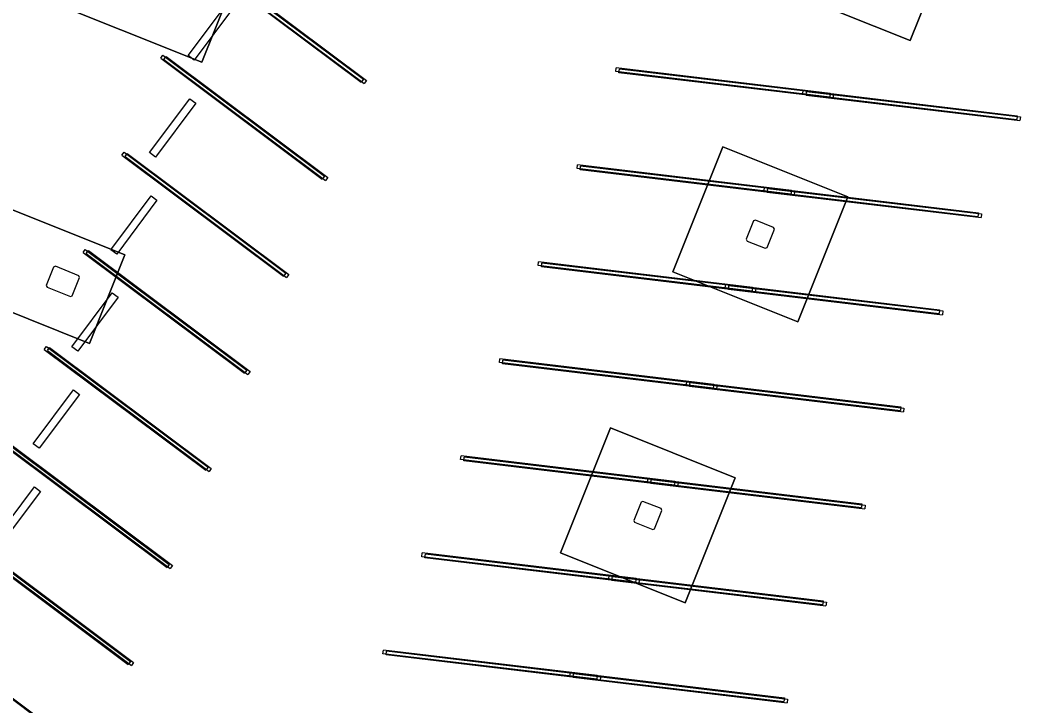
# Model space of a CAD drawing. Extents: x 468143 to 491361, y 1438528 to 1468730.
# Drawn here: x 488709.9 to 488799.2, y 1467019.1 to 1467080.3 of the extents above; entities that cross this region are included whole.
import ezdxf

# ---------------------------------------------------------------- set-up
doc = ezdxf.new("R2010")
doc.units = 0
doc.layers.add('Default', color=7, linetype='Continuous')
doc.layers.add('Xreference_dp', color=7, linetype='Continuous')

# ---------------------------------------------------------------- blocks, each defined once
blk = doc.blocks.new('Footing-Rectangular - F1-181549-FOUNDATION PLAN_1')
at = {"layer": 'Default'}
for p, q in [((72, 72), (-72, 72)), ((-72, 72), (-72, -72)), ((-72, -72), (-72, 72)), ((-72, 72), (72, 72)), ((72, -72), (72, 72)), ((72, 72), (72, -72)), ((-72, -72), (72, -72)), ((72, -72), (-72, -72))]:
    blk.add_line(p, q, dxfattribs=at)
blk = doc.blocks.new('Footing-Rectangular - F5-183379-FOUNDATION PLAN_1')
at = {"layer": 'Default'}
for p, q in [((109.5, 51), (-109.5, 51)), ((-109.5, 51), (-109.5, -51)), ((-109.5, -51), (-109.5, 51)), ((-109.5, 51), (109.5, 51)), ((109.5, -51), (109.5, 51)), ((109.5, 51), (109.5, -51)), ((-109.5, -51), (109.5, -51)), ((109.5, -51), (-109.5, -51))]:
    blk.add_line(p, q, dxfattribs=at)

msp = doc.modelspace()

# ---------------------------------------------------------------- linework, layer by layer
at = {"layer": 'Xreference_dp'}
for p, q in [((488726.104, 1467085.802), (488740.515, 1467075.02)), ((488726.387, 1467085.691), (488740.799, 1467074.909)), ((488725.904, 1467085.535), (488740.316, 1467074.753)), ((488726.188, 1467085.425), (488740.599, 1467074.642)), ((488724.91, 1467077.121), (488728.504, 1467081.925)), ((488729.038, 1467081.525), (488725.444, 1467076.721)), ((488722.444, 1467076.885), (488722.643, 1467077.151)), ((488722.444, 1467076.885), (488736.855, 1467066.102)), ((488722.643, 1467077.151), (488737.054, 1467066.369)), ((488722.727, 1467076.774), (488722.926, 1467077.041)), ((488722.727, 1467076.774), (488737.138, 1467065.991)), ((488722.926, 1467077.041), (488737.338, 1467066.258)), ((488725.444, 1467076.721), (488724.91, 1467077.121)), ((488763.027, 1467075.703), (488763.067, 1467076.034)), ((488782.14, 1467073.758), (488763.067, 1467076.034)), ((488763.31, 1467075.592), (488763.35, 1467075.923)), ((488782.423, 1467073.647), (488763.35, 1467075.923)), ((488740.515, 1467075.02), (488740.316, 1467074.753)), ((488782.1, 1467073.427), (488763.027, 1467075.703)), ((488782.383, 1467073.316), (488763.31, 1467075.592)), ((488740.799, 1467074.909), (488740.599, 1467074.642)), ((488779.706, 1467073.712), (488779.745, 1467074.043)), ((488779.745, 1467074.043), (488798.818, 1467071.768)), ((488721.449, 1467068.47), (488725.043, 1467073.274)), ((488725.043, 1467073.274), (488725.577, 1467072.874)), ((488779.706, 1467073.712), (488798.779, 1467071.437)), ((488779.989, 1467073.602), (488780.028, 1467073.933)), ((488779.989, 1467073.602), (488799.062, 1467071.326)), ((488780.028, 1467073.933), (488799.101, 1467071.657)), ((488782.14, 1467073.758), (488782.1, 1467073.427)), ((488782.423, 1467073.647), (488782.383, 1467073.316)), ((488725.577, 1467072.874), (488721.983, 1467068.07)), ((488798.818, 1467071.768), (488798.779, 1467071.437)), ((488799.101, 1467071.657), (488799.062, 1467071.326)), ((488718.983, 1467068.234), (488719.182, 1467068.501)), ((488718.983, 1467068.234), (488733.394, 1467057.451)), ((488719.182, 1467068.501), (488733.594, 1467057.718)), ((488719.266, 1467068.123), (488719.465, 1467068.39)), ((488719.266, 1467068.123), (488733.677, 1467057.34)), ((488719.465, 1467068.39), (488733.877, 1467057.607)), ((488721.983, 1467068.07), (488721.449, 1467068.47)), ((488759.566, 1467067.052), (488759.606, 1467067.383)), ((488778.639, 1467064.776), (488759.566, 1467067.052)), ((488778.679, 1467065.107), (488759.606, 1467067.383)), ((488759.849, 1467066.941), (488759.889, 1467067.272)), ((488778.923, 1467064.665), (488759.849, 1467066.941)), ((488778.962, 1467064.996), (488759.889, 1467067.272)), ((488737.054, 1467066.369), (488736.855, 1467066.102)), ((488737.338, 1467066.258), (488737.138, 1467065.991)), ((488776.245, 1467065.062), (488776.284, 1467065.393)), ((488776.284, 1467065.393), (488795.357, 1467063.117)), ((488776.528, 1467064.951), (488776.567, 1467065.282)), ((488776.567, 1467065.282), (488795.641, 1467063.006)), ((488778.679, 1467065.107), (488778.639, 1467064.776)), ((488717.988, 1467059.819), (488721.583, 1467064.623)), ((488722.116, 1467064.224), (488718.522, 1467059.419)), ((488721.583, 1467064.623), (488722.116, 1467064.224)), ((488776.245, 1467065.062), (488795.318, 1467062.786)), ((488776.528, 1467064.951), (488795.601, 1467062.675)), ((488778.962, 1467064.996), (488778.923, 1467064.665)), ((488775.468, 1467062.448), (488775.305, 1467062.379)), ((488777.092, 1467061.798), (488775.468, 1467062.448)), ((488795.357, 1467063.117), (488795.318, 1467062.786)), ((488795.641, 1467063.006), (488795.601, 1467062.675)), ((488775.305, 1467062.379), (488774.655, 1467060.754)), ((488776.512, 1467060.011), (488777.162, 1467061.636)), ((488777.162, 1467061.636), (488777.092, 1467061.798)), ((488774.655, 1467060.754), (488774.725, 1467060.592)), ((488715.522, 1467059.583), (488715.721, 1467059.85)), ((488715.721, 1467059.85), (488730.133, 1467049.067)), ((488715.805, 1467059.472), (488716.005, 1467059.739)), ((488716.005, 1467059.739), (488730.416, 1467048.956)), ((488718.522, 1467059.419), (488717.988, 1467059.819)), ((488774.725, 1467060.592), (488776.349, 1467059.941)), ((488776.349, 1467059.941), (488776.512, 1467060.011)), ((488715.522, 1467059.583), (488729.933, 1467048.8)), ((488715.805, 1467059.472), (488730.216, 1467048.689)), ((488712.896, 1467058.266), (488712.246, 1467056.641)), ((488713.058, 1467058.336), (488712.896, 1467058.266)), ((488715.147, 1467057.5), (488713.058, 1467058.336)), ((488756.105, 1467058.401), (488756.145, 1467058.732)), ((488775.178, 1467056.125), (488756.105, 1467058.401)), ((488775.218, 1467056.456), (488756.145, 1467058.732)), ((488756.389, 1467058.29), (488756.428, 1467058.621)), ((488775.462, 1467056.014), (488756.389, 1467058.29)), ((488775.501, 1467056.345), (488756.428, 1467058.621)), ((488714.567, 1467055.713), (488715.217, 1467057.337)), ((488715.217, 1467057.337), (488715.147, 1467057.5)), ((488733.594, 1467057.718), (488733.394, 1467057.451)), ((488733.877, 1467057.607), (488733.677, 1467057.34)), ((488712.246, 1467056.641), (488712.315, 1467056.479)), ((488712.315, 1467056.479), (488714.404, 1467055.643)), ((488772.784, 1467056.411), (488772.823, 1467056.742)), ((488772.784, 1467056.411), (488791.857, 1467054.135)), ((488772.823, 1467056.742), (488791.896, 1467054.466)), ((488773.067, 1467056.3), (488773.107, 1467056.631)), ((488773.067, 1467056.3), (488792.14, 1467054.024)), ((488773.107, 1467056.631), (488792.18, 1467054.355)), ((488775.218, 1467056.456), (488775.178, 1467056.125)), ((488775.501, 1467056.345), (488775.462, 1467056.014)), ((488714.404, 1467055.643), (488714.567, 1467055.713)), ((488714.527, 1467051.168), (488718.122, 1467055.972)), ((488718.655, 1467055.573), (488715.061, 1467050.769)), ((488718.122, 1467055.972), (488718.655, 1467055.573)), ((488791.896, 1467054.466), (488791.857, 1467054.135)), ((488792.18, 1467054.355), (488792.14, 1467054.024)), ((488712.061, 1467050.932), (488712.261, 1467051.199)), ((488712.061, 1467050.932), (488726.472, 1467040.149)), ((488712.261, 1467051.199), (488726.672, 1467040.416)), ((488712.344, 1467050.821), (488712.544, 1467051.088)), ((488712.344, 1467050.821), (488726.755, 1467040.038)), ((488712.544, 1467051.088), (488726.955, 1467040.305)), ((488715.061, 1467050.769), (488714.527, 1467051.168)), ((488752.645, 1467049.75), (488752.684, 1467050.081)), ((488771.757, 1467047.805), (488752.684, 1467050.081)), ((488752.928, 1467049.639), (488752.967, 1467049.97)), ((488772.04, 1467047.694), (488752.967, 1467049.97)), ((488730.133, 1467049.067), (488729.933, 1467048.8)), ((488771.718, 1467047.474), (488752.645, 1467049.75)), ((488772.001, 1467047.363), (488752.928, 1467049.639)), ((488730.416, 1467048.956), (488730.216, 1467048.689)), ((488711.066, 1467042.517), (488714.661, 1467047.321)), ((488714.661, 1467047.321), (488715.195, 1467046.922)), ((488769.323, 1467047.76), (488769.363, 1467048.091)), ((488769.323, 1467047.76), (488788.396, 1467045.484)), ((488769.363, 1467048.091), (488788.436, 1467045.815)), ((488769.606, 1467047.649), (488769.646, 1467047.98)), ((488769.606, 1467047.649), (488788.679, 1467045.373)), ((488769.646, 1467047.98), (488788.719, 1467045.704)), ((488771.757, 1467047.805), (488771.718, 1467047.474)), ((488772.04, 1467047.694), (488772.001, 1467047.363)), ((488715.195, 1467046.922), (488711.6, 1467042.118)), ((488788.436, 1467045.815), (488788.396, 1467045.484)), ((488788.719, 1467045.704), (488788.679, 1467045.373)), ((488708.6, 1467042.281), (488723.011, 1467031.498)), ((488708.8, 1467042.548), (488723.211, 1467031.765)), ((488708.883, 1467042.17), (488723.294, 1467031.387)), ((488709.083, 1467042.437), (488723.494, 1467031.654)), ((488711.6, 1467042.118), (488711.066, 1467042.517)), ((488749.184, 1467041.099), (488749.223, 1467041.43)), ((488768.257, 1467038.823), (488749.184, 1467041.099)), ((488768.296, 1467039.154), (488749.223, 1467041.43)), ((488749.467, 1467040.988), (488749.506, 1467041.319)), ((488768.54, 1467038.712), (488749.467, 1467040.988)), ((488768.579, 1467039.043), (488749.506, 1467041.319)), ((488726.672, 1467040.416), (488726.472, 1467040.149)), ((488726.955, 1467040.305), (488726.755, 1467040.038)), ((488765.862, 1467039.109), (488765.902, 1467039.44)), ((488765.902, 1467039.44), (488784.975, 1467037.164)), ((488766.145, 1467038.998), (488766.185, 1467039.329)), ((488766.185, 1467039.329), (488785.258, 1467037.053)), ((488707.605, 1467033.866), (488711.2, 1467038.67)), ((488711.2, 1467038.67), (488711.734, 1467038.271)), ((488765.862, 1467039.109), (488784.935, 1467036.833)), ((488766.145, 1467038.998), (488785.218, 1467036.722)), ((488768.296, 1467039.154), (488768.257, 1467038.823)), ((488768.579, 1467039.043), (488768.54, 1467038.712)), ((488711.734, 1467038.271), (488708.139, 1467033.467)), ((488765.276, 1467037.31), (488764.626, 1467035.686)), ((488765.439, 1467037.38), (488765.276, 1467037.31)), ((488767.063, 1467036.73), (488765.439, 1467037.38)), ((488766.483, 1467034.943), (488767.133, 1467036.568)), ((488767.133, 1467036.568), (488767.063, 1467036.73)), ((488784.975, 1467037.164), (488784.935, 1467036.833)), ((488785.258, 1467037.053), (488785.218, 1467036.722)), ((488764.626, 1467035.686), (488764.696, 1467035.523)), ((488764.696, 1467035.523), (488766.321, 1467034.873)), ((488766.321, 1467034.873), (488766.483, 1467034.943)), ((488705.339, 1467033.897), (488719.75, 1467023.114)), ((488705.139, 1467033.63), (488719.55, 1467022.847)), ((488705.422, 1467033.519), (488719.833, 1467022.737)), ((488705.622, 1467033.786), (488720.033, 1467023.003)), ((488745.723, 1467032.448), (488745.762, 1467032.779)), ((488764.796, 1467030.172), (488745.723, 1467032.448)), ((488764.835, 1467030.503), (488745.762, 1467032.779)), ((488746.006, 1467032.337), (488746.045, 1467032.668)), ((488765.079, 1467030.061), (488746.006, 1467032.337)), ((488765.118, 1467030.392), (488746.045, 1467032.668)), ((488723.211, 1467031.765), (488723.011, 1467031.498)), ((488723.494, 1467031.654), (488723.294, 1467031.387)), ((488762.401, 1467030.458), (488762.441, 1467030.789)), ((488762.401, 1467030.458), (488781.474, 1467028.182)), ((488762.441, 1467030.789), (488781.514, 1467028.513)), ((488762.684, 1467030.347), (488762.724, 1467030.678)), ((488762.684, 1467030.347), (488781.757, 1467028.071)), ((488762.724, 1467030.678), (488781.797, 1467028.402)), ((488764.835, 1467030.503), (488764.796, 1467030.172)), ((488765.118, 1467030.392), (488765.079, 1467030.061)), ((488781.514, 1467028.513), (488781.474, 1467028.182)), ((488781.797, 1467028.402), (488781.757, 1467028.071)), ((488701.878, 1467025.246), (488716.289, 1467014.463)), ((488702.161, 1467025.135), (488716.572, 1467014.353)), ((488742.262, 1467023.797), (488742.301, 1467024.128)), ((488761.374, 1467021.852), (488742.301, 1467024.128)), ((488742.545, 1467023.686), (488742.585, 1467024.017)), ((488761.658, 1467021.742), (488742.585, 1467024.017)), ((488719.75, 1467023.114), (488719.55, 1467022.847)), ((488761.335, 1467021.521), (488742.262, 1467023.797)), ((488761.618, 1467021.411), (488742.545, 1467023.686)), ((488720.033, 1467023.003), (488719.833, 1467022.737)), ((488758.94, 1467021.807), (488758.98, 1467022.138)), ((488758.94, 1467021.807), (488778.013, 1467019.531)), ((488758.98, 1467022.138), (488778.053, 1467019.862)), ((488759.224, 1467021.696), (488759.263, 1467022.027)), ((488759.224, 1467021.696), (488778.297, 1467019.42)), ((488759.263, 1467022.027), (488778.336, 1467019.751)), ((488761.374, 1467021.852), (488761.335, 1467021.521)), ((488761.658, 1467021.742), (488761.618, 1467021.411)), ((488778.053, 1467019.862), (488778.013, 1467019.531)), ((488778.336, 1467019.751), (488778.297, 1467019.42))]:
    msp.add_line(p, q, dxfattribs=at)
msp.add_arc((489145.025, 1468591.691), 1909.856, 245.367119, 306.927397, dxfattribs=at)

# ---------------------------------------------------------------- block references
at = {"layer": 'Xreference_dp', "yscale": 0.08333333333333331}
for name, p, xscale, rotation in [('Footing-Rectangular - F1-181549-FOUNDATION PLAN_1', (488785.937, 1467086.263), 0.08333333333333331, 158.19551636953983), ('Footing-Rectangular - F5-183379-FOUNDATION PLAN_1', (488719.234, 1467083.868), 0.0833333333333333, -21.804483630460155), ('Footing-Rectangular - F1-181549-FOUNDATION PLAN_1', (488775.909, 1467061.195), 0.08333333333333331, 158.19551636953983), ('Footing-Rectangular - F5-183379-FOUNDATION PLAN_1', (488709.205, 1467058.8), 0.0833333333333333, -21.804483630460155), ('Footing-Rectangular - F1-181549-FOUNDATION PLAN_1', (488765.88, 1467036.127), 0.08333333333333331, 158.19551636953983)]:
    msp.add_blockref(name, p, dxfattribs=dict(at, xscale=xscale, rotation=rotation))

doc.saveas('drawing.dxf')
